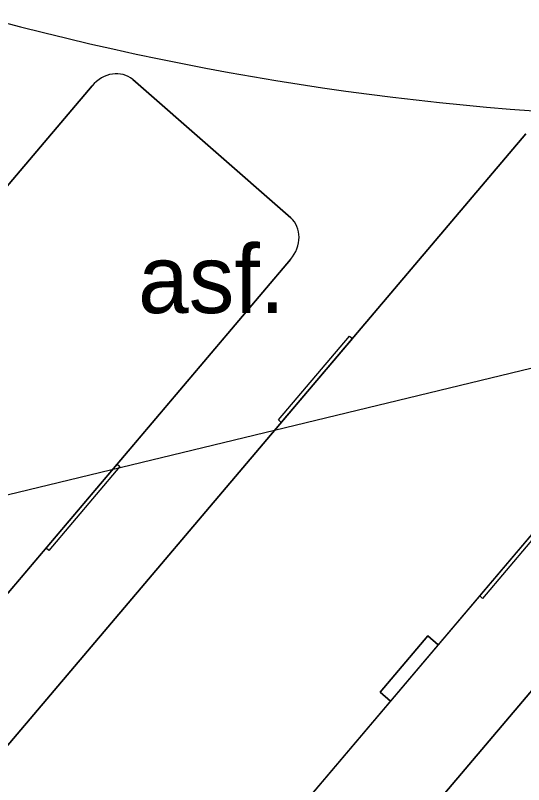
# Model space of a CAD drawing. Extents: x -438233 to -437334, y -1133133 to -1132623.
# Drawn here: x -438064.9 to -438060.06, y -1132985.86 to -1132978.53 of the extents above; entities that cross this region are included whole.
import ezdxf

# ---------------------------------------------------------------- set-up
doc = ezdxf.new("R2010")
doc.units = 0
doc.layers.add('Vrstva 1', color=7, linetype='Continuous')
doc.layers.add('Vrstva 40', color=7, linetype='Continuous')

msp = doc.modelspace()

# ---------------------------------------------------------------- linework, layer by layer
at = {"layer": 'Vrstva 1'}
msp.add_line((-438063.7819, -1132979.1421), (-438062.2764, -1132980.4577), dxfattribs=at)
for points in [[(-438062.2764, -1132980.4577), (-438063.7819, -1132979.1421)], [(-438071.4998, -1132987.9877), (-438070.8505, -1132987.0836), (-438064.169, -1132979.202)], [(-438064.169, -1132979.202), (-438070.8505, -1132987.0836)], [(-438067.3665, -1132988.4439), (-438066.7172, -1132987.5398), (-438060.0358, -1132979.6582)], [(-438060.0358, -1132979.6582), (-438066.7172, -1132987.5398)], [(-438062.8673, -1132988.5073), (-438062.218, -1132987.6032), (-438055.5366, -1132979.7216)], [(-438055.5366, -1132979.7216), (-438062.218, -1132987.6032)], [(-438062.2772, -1132980.8553), (-438065.0029, -1132984.0707), (-438065.1024, -1132983.9838), (-438065.557, -1132984.52), (-438065.4575, -1132984.607), (-438068.9586, -1132988.7369), (-438068.9671, -1132988.7454), (-438069.0659, -1132988.6591), (-438069.6115, -1132989.2006), (-438069.5095, -1132989.2897), (-438069.7424, -1132989.5234)], [(-438068.9586, -1132988.7369), (-438062.2772, -1132980.8553)], [(-438058.1439, -1132981.3115), (-438060.8697, -1132984.5269), (-438060.9692, -1132984.44), (-438061.4238, -1132984.9763), (-438061.3243, -1132985.0632), (-438064.8254, -1132989.1931), (-438064.8338, -1132989.2017), (-438064.9326, -1132989.1153), (-438065.4782, -1132989.6568), (-438065.3763, -1132989.7459), (-438065.6092, -1132989.9796)], [(-438064.8254, -1132989.1931), (-438058.1439, -1132981.3115)]]:
    msp.add_lwpolyline(points, dxfattribs=at)
for points in [[(-438061.6887, -1132981.6081), (-438062.3661, -1132982.4071), (-438062.3921, -1132982.3844), (-438061.7147, -1132981.5854)], [(-438061.6887, -1132981.6081), (-438062.3478, -1132982.3855), (-438062.3478, -1132982.3855), (-438061.6887, -1132981.6081)], [(-438063.9041, -1132982.8279), (-438064.5815, -1132983.627), (-438064.6075, -1132983.6043), (-438063.9301, -1132982.8052)], [(-438059.7709, -1132983.2842), (-438060.4483, -1132984.0832), (-438060.4743, -1132984.0605), (-438059.7969, -1132983.2614)], [(-438060.8697, -1132984.5269), (-438061.3243, -1132985.0632), (-438061.4238, -1132984.9763), (-438060.9692, -1132984.44)]]:
    msp.add_lwpolyline(points, close=True, dxfattribs=at)
msp.add_arc((-438057.9618, -1132951.913), 27.6, 255.07669, 285.01553, dxfattribs=at)
for centre, start_param, end_param in [((-438063.9758, -1132979.3709), 3.093695, 4.664491), ((-438063.9758, -1132979.3709), 3.093695, 4.664491), ((-438062.4704, -1132980.6865), 1.522899, 3.093695), ((-438062.4704, -1132980.6865), 1.522899, 3.093695)]:
    msp.add_ellipse(centre, major_axis=(-0.1845, -0.2366), ratio=0.855, start_param=start_param, end_param=end_param, dxfattribs=at)
at = {"layer": 'Vrstva 40'}
msp.add_line((-438072.8099, -1132984.9914), (-438019.5053, -1132972.094), dxfattribs=at)

# ---------------------------------------------------------------- texts
msp.add_text('asf.', height=0.65, dxfattribs=at).set_placement((-438063.731, -1132981.366))

doc.saveas('drawing.dxf')
